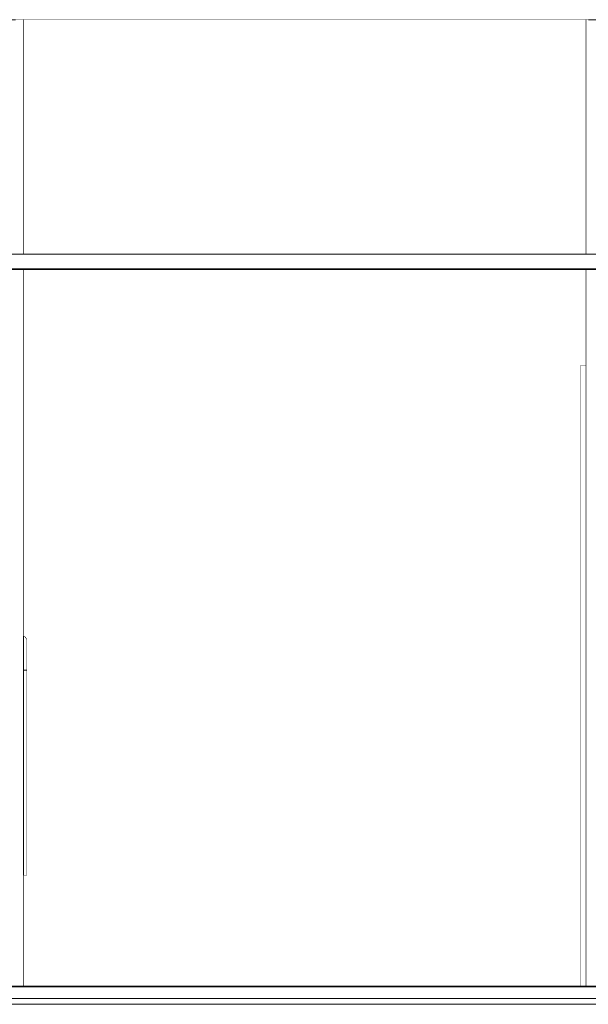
# Model space of a CAD drawing. Header units: millimetres. Extents: x -30280 to 309309, y -17460 to 4378.
# Tile 636 of 656: x 181557 to 183497, y -13520 to -10160. Entities that reach past the tile are written whole.
import ezdxf

# ---------------------------------------------------------------- set-up
doc = ezdxf.new("R2010")
doc.units = ezdxf.units.MM
doc.header["$MEASUREMENT"] = 0
doc.linetypes.add('Wipeout_Contour', pattern=[1000, 0, -1000])
for name, color, linetype in [('10_ESTR_Fotjats', 7, 'Continuous'), ('14_PAV_Paviment existent', 7, 'Continuous'), ('Nuevo_07_CR_Cel Ras pladur', 7, 'Continuous'), ('Nuevo_07_CR_Cel Ras_lames', 7, 'Continuous'), ('Nuevo_08_E_Envans secs', 7, 'Continuous'), ('Nuevo_09_EI_Mobiliari general', 7, 'Continuous'), ('Nuevo_Puertas Archicad', 7, 'Continuous')]:
    doc.layers.add(name, color=color, linetype=linetype)
for name, color, linetype, lineweight in [('10_ESTR_Fotjats_Pluma_Nº__1', 7, 'Continuous', 5), ('14_PAV_Paviment existent_Pluma_Nº__29', 7, 'Continuous', 20), ('Nuevo_07_CR_Cel Ras pladur_Pluma_Nº__1', 7, 'Continuous', 5), ('Nuevo_07_CR_Cel Ras_lames_Pluma_Nº__1', 7, 'Continuous', 5), ('Nuevo_08_E_Envans secs_Pluma_Nº__47', 7, 'Continuous', 20), ('Nuevo_Puertas Archicad_Pluma_Nº__1', 7, 'Continuous', 5)]:
    doc.layers.add(name, color=color, linetype=linetype, lineweight=lineweight)
doc.layers.add('Nuevo_09_EI_Mobiliari general_Pluma_Nº__82', color=7, linetype='Continuous', lineweight=5, true_color=0xaaaaaa)

# ---------------------------------------------------------------- blocks, each defined once
blk = doc.blocks.new('Elem Sección_11_5', base_point=(181934.4, -13460))
at = {"layer": '10_ESTR_Fotjats_Pluma_Nº__1', "color": 7, "linetype": 'Continuous', "lineweight": 5}
for p, q in [((211190.4, -13500), (173577.4, -13500)), ((211190.4, -13520), (173577.4, -13520))]:
    blk.add_line(p, q, dxfattribs=at)
blk = doc.blocks.new('Elem Sección_52_5', base_point=(181934.4, -13460))
at = {"layer": '10_ESTR_Fotjats_Pluma_Nº__1', "color": 7, "linetype": 'Continuous', "lineweight": 5}
blk.add_line((200695.5, -10160), (173577.4, -10160), dxfattribs=at)
blk = doc.blocks.new('Elem Sección_90_5', base_point=(181934.4, -13460))
at = {"color": 254, "linetype": 'Wipeout_Contour', "lineweight": 0, "ltscale": 728097.603688}
blk.add_wipeout([(181582, -13080), (181582, -12380), (181574.7, -12380), (181574.7, -13080)], dxfattribs=at).dxf.layer = 'Nuevo_09_EI_Mobiliari general'
at = {"color": 254, "linetype": 'Wipeout_Contour', "lineweight": 0, "ltscale": 728074.651216}
blk.add_wipeout([(181570.5, -12380), (181570.5, -13080), (181574.7, -13080), (181574.7, -12380)], dxfattribs=at).dxf.layer = 'Nuevo_09_EI_Mobiliari general'
at = {"layer": 'Nuevo_09_EI_Mobiliari general_Pluma_Nº__82', "color": 253, "linetype": 'Continuous', "lineweight": 5, "true_color": 0xaaaaaa}
for p, q in [((181574.7, -13080), (181570.5, -13080)), ((181582, -13080), (181574.7, -13080))]:
    blk.add_line(p, q, dxfattribs=at)
at = {"color": 254, "linetype": 'Wipeout_Contour', "lineweight": 0, "ltscale": 727989.038117}
blk.add_wipeout([(181582, -12304.9), (181574.7, -12297.8), (181574.7, -12380), (181582, -12380)], dxfattribs=at).dxf.layer = 'Nuevo_09_EI_Mobiliari general'
at = {"color": 254, "linetype": 'Wipeout_Contour', "lineweight": 0, "ltscale": 727973.979414}
blk.add_wipeout([(181574.7, -12263.8), (181574.7, -12297.8), (181582, -12304.9), (181582, -12273.8)], dxfattribs=at).dxf.layer = 'Nuevo_09_EI_Mobiliari general'
at = {"color": 254, "linetype": 'Wipeout_Contour', "lineweight": 0, "ltscale": 727965.53342}
blk.add_wipeout([(181574.7, -12297.8), (181570.5, -12296.8), (181570.5, -12380), (181574.7, -12380)], dxfattribs=at).dxf.layer = 'Nuevo_09_EI_Mobiliari general'
at = {"layer": 'Nuevo_09_EI_Mobiliari general_Pluma_Nº__82', "color": 253, "linetype": 'Continuous', "lineweight": 5, "true_color": 0xaaaaaa}
for p, q in [((181574.7, -12380), (181570.5, -12380)), ((181582, -12380), (181574.7, -12380)), ((181582, -13080), (181582, -12380))]:
    blk.add_line(p, q, dxfattribs=at)
at = {"color": 254, "linetype": 'Wipeout_Contour', "lineweight": 0, "ltscale": 727949.708283}
blk.add_wipeout([(181570.5, -12262.4), (181570.5, -12296.8), (181574.7, -12297.8), (181574.7, -12263.8)], dxfattribs=at).dxf.layer = 'Nuevo_09_EI_Mobiliari general'
at = {"layer": 'Nuevo_09_EI_Mobiliari general_Pluma_Nº__82', "color": 253, "linetype": 'Continuous', "lineweight": 5, "true_color": 0xaaaaaa}
for p, q in [((181574.7, -12263.8), (181570.5, -12262.4)), ((181582, -12273.8), (181574.7, -12263.8)), ((181582, -12304.9), (181582, -12273.8)), ((181582, -12380), (181582, -12304.9))]:
    blk.add_line(p, q, dxfattribs=at)
blk = doc.blocks.new('Elem Sección_104_5', base_point=(181934.4, -13460))
at = {"color": 254, "linetype": 'Wipeout_Contour', "lineweight": 0, "ltscale": 735190.211066}
blk.add_wipeout([(183490.5, -10960), (183496.5, -10960), (183496.5, -10160), (183490.5, -10160)], dxfattribs=at).dxf.layer = 'Nuevo_08_E_Envans secs'
at = {"color": 254, "linetype": 'Wipeout_Contour', "lineweight": 0, "ltscale": 735620.148263}
blk.add_wipeout([(183490.5, -13458), (183496.5, -13458), (183496.5, -11013), (183490.5, -11013)], dxfattribs=at).dxf.layer = 'Nuevo_08_E_Envans secs'
at = {"layer": 'Nuevo_08_E_Envans secs_Pluma_Nº__47', "color": 7, "linetype": 'Continuous', "lineweight": 20}
for p, q in [((183490.5, -10960), (183490.5, -10160)), ((183490.5, -13458), (183490.5, -11013))]:
    blk.add_line(p, q, dxfattribs=at)
blk = doc.blocks.new('Elem Sección_132_5', base_point=(181934.4, -13460))
at = {"color": 254, "linetype": 'Wipeout_Contour', "lineweight": 0, "ltscale": 735171.812175}
blk.add_wipeout([(183490.5, -10160), (183487.3, -10160), (183487.3, -10960), (183490.5, -10960)], dxfattribs=at).dxf.layer = 'Nuevo_08_E_Envans secs'
at = {"color": 254, "linetype": 'Wipeout_Contour', "lineweight": 0, "ltscale": 735601.760297}
blk.add_wipeout([(183490.5, -11013), (183487.3, -11013), (183487.3, -13458), (183490.5, -13458)], dxfattribs=at).dxf.layer = 'Nuevo_08_E_Envans secs'
at = {"layer": 'Nuevo_08_E_Envans secs_Pluma_Nº__47', "color": 7, "linetype": 'Continuous', "lineweight": 20}
for p, q in [((183487.3, -10960), (183487.3, -10160)), ((183487.3, -13458), (183487.3, -11013))]:
    blk.add_line(p, q, dxfattribs=at)
blk = doc.blocks.new('Elem Sección_133_5', base_point=(181934.4, -13460))
at = {"color": 254, "linetype": 'Wipeout_Contour', "lineweight": 0, "ltscale": 727457.160953}
blk.add_wipeout([(181543.5, -10960), (181570.5, -10960), (181570.5, -10160), (181543.5, -10160)], dxfattribs=at).dxf.layer = 'Nuevo_08_E_Envans secs'
at = {"color": 254, "linetype": 'Wipeout_Contour', "lineweight": 0, "ltscale": 727891.664571}
blk.add_wipeout([(181543.5, -11013), (181543.5, -13458), (181570.5, -13458), (181570.5, -11013)], dxfattribs=at).dxf.layer = 'Nuevo_08_E_Envans secs'
at = {"color": 254, "linetype": 'Wipeout_Contour', "lineweight": 0, "ltscale": 718459.167779}
blk.add_wipeout([(179190.5, -11410), (179171.5, -11410), (179171.5, -13458), (179190.5, -13458)], dxfattribs=at).dxf.layer = 'Nuevo_08_E_Envans secs'
at = {"layer": 'Nuevo_08_E_Envans secs_Pluma_Nº__47', "color": 7, "linetype": 'Continuous', "lineweight": 20}
for p, q in [((181570.5, -10960), (181570.5, -10160)), ((181570.5, -13458), (181570.5, -11013))]:
    blk.add_line(p, q, dxfattribs=at)
at = {"color": 254, "linetype": 'Wipeout_Contour', "lineweight": 0, "ltscale": 3039646.605587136}
blk.add_wipeout([(178207.6, -11410), (178207.6, -12860), (178234.2, -12860), (178234.2, -12473.8), (178241.5, -12463.8), (178253.3, -12460), (178265, -12463.8), (178272.3, -12473.8), (178272.3, -12580), (178272.3, -13080), (178271.5, -13080), (178234.2, -13080), (178234.2, -13070), (178207.6, -13070), (178207.6, -13458), (179171.5, -13458), (179171.5, -11410)], dxfattribs=at).dxf.layer = 'Nuevo_08_E_Envans secs'
at = {"color": 254, "linetype": 'Wipeout_Contour', "lineweight": 0, "ltscale": 718688.612687}
blk.add_wipeout([(179203.5, -13458), (179273.5, -13458), (179273.5, -11410), (179203.5, -11410)], dxfattribs=at).dxf.layer = 'Nuevo_08_E_Envans secs'
at = {"layer": 'Nuevo_08_E_Envans secs_Pluma_Nº__47', "color": 7, "linetype": 'Continuous', "lineweight": 20}
blk.add_line((179171.5, -13458), (179171.5, -11410), dxfattribs=at)
at = {"color": 254, "linetype": 'Wipeout_Contour', "lineweight": 0, "ltscale": 718523.013212}
blk.add_wipeout([(179190.5, -13458), (179203.5, -13458), (179203.5, -11410), (179190.5, -11410)], dxfattribs=at).dxf.layer = 'Nuevo_08_E_Envans secs'
at = {"color": 254, "linetype": 'Wipeout_Contour', "lineweight": 0, "ltscale": 718918.057753}
blk.add_wipeout([(179286.5, -13458), (179305.5, -13458), (179305.5, -11410), (179286.5, -11410)], dxfattribs=at).dxf.layer = 'Nuevo_08_E_Envans secs'
at = {"layer": 'Nuevo_08_E_Envans secs_Pluma_Nº__47', "color": 7, "linetype": 'Continuous', "lineweight": 20}
for p, q in [((179177.5, -13458), (179177.5, -11410)), ((179190.5, -13458), (179190.5, -11410)), ((179203.5, -13458), (179203.5, -11410))]:
    blk.add_line(p, q, dxfattribs=at)
at = {"color": 254, "linetype": 'Wipeout_Contour', "lineweight": 0, "ltscale": 718854.211928}
blk.add_wipeout([(179273.5, -13458), (179286.5, -13458), (179286.5, -11410), (179273.5, -11410)], dxfattribs=at).dxf.layer = 'Nuevo_08_E_Envans secs'
at = {"color": 254, "linetype": 'Wipeout_Contour', "lineweight": 0, "ltscale": 719758.198484}
blk.add_wipeout([(179707.6, -11410), (179305.5, -11410), (179305.5, -13458), (179707.6, -13458)], dxfattribs=at).dxf.layer = 'Nuevo_08_E_Envans secs'
at = {"layer": 'Nuevo_08_E_Envans secs_Pluma_Nº__47', "color": 7, "linetype": 'Continuous', "lineweight": 20}
for p, q in [((179273.5, -11410), (179273.5, -13458)), ((179286.5, -11410), (179286.5, -13458)), ((179299.5, -11410), (179299.5, -13458)), ((179305.5, -11410), (179305.5, -13458))]:
    blk.add_line(p, q, dxfattribs=at)
blk = doc.blocks.new('Elem Sección_134_5', base_point=(181934.4, -13460))
at = {"color": 254, "linetype": 'Wipeout_Contour', "lineweight": 0, "ltscale": 735600.36613}
blk.add_wipeout([(183470, -11338), (183470, -13458), (183487.3, -13458), (183487.3, -11338)], dxfattribs=at).dxf.layer = 'Nuevo_Puertas Archicad'
at = {"layer": 'Nuevo_Puertas Archicad_Pluma_Nº__1', "color": 7, "linetype": 'Continuous', "lineweight": 5}
for q in [(183470, -13458), (183487.3, -11338)]:
    blk.add_line((183470, -11338), q, dxfattribs=at)
blk = doc.blocks.new('Elem Sección_142_5', base_point=(181934.4, -13460))
at = {"color": 254, "linetype": 'Wipeout_Contour', "lineweight": 0, "ltscale": 731338.232198}
blk.add_wipeout([(181570.5, -10960), (183487.3, -10960), (183487.3, -10160), (181570.5, -10160)], dxfattribs=at).dxf.layer = 'Nuevo_08_E_Envans secs'
at = {"color": 254, "linetype": 'Wipeout_Contour', "lineweight": 0, "ltscale": 2009474.402778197}
blk.add_wipeout([(181570.5, -12262.4), (181574.7, -12263.8), (181582, -12273.8), (181582, -13080), (181570.5, -13080), (181570.5, -13458), (183470, -13458), (183470, -11338), (183487.3, -11338), (183487.3, -11013), (181570.5, -11013)], dxfattribs=at).dxf.layer = 'Nuevo_08_E_Envans secs'
blk = doc.blocks.new('Elem Sección_143_5', base_point=(181934.4, -13460))
at = {"layer": 'Nuevo_07_CR_Cel Ras pladur_Pluma_Nº__1', "color": 7, "linetype": 'Continuous', "lineweight": 5}
blk.add_line((200695.5, -11013), (176163.5, -11013), dxfattribs=at)
at = {"layer": 'Nuevo_07_CR_Cel Ras pladur_Pluma_Nº__1', "color": 7, "linetype": 'Continuous', "lineweight": 5, "flags": 128}
blk.add_lwpolyline([(183596.1, -10960), (183296.1, -10960), (182996.1, -10960), (182696.1, -10960), (182396.1, -10960), (182096.1, -10960), (181796.1, -10960), (181496.1, -10960), (181196.1, -10960), (180896.1, -10960), (180596.1, -10960), (180296.1, -10960), (179996.1, -10960), (179696.1, -10960), (179396.1, -10960), (179096.1, -10960), (178796.1, -10960), (178496.1, -10960)], dxfattribs=at)
blk = doc.blocks.new('Elem Sección_315_5', base_point=(181934.4, -13460))
at = {"layer": 'Nuevo_07_CR_Cel Ras_lames_Pluma_Nº__1', "color": 7, "linetype": 'Continuous', "lineweight": 5}
blk.add_line((183596.1, -11010), (183296.1, -11010), dxfattribs=at)
blk = doc.blocks.new('Elem Sección_316_5', base_point=(181934.4, -13460))
at = {"layer": 'Nuevo_07_CR_Cel Ras_lames_Pluma_Nº__1', "color": 7, "linetype": 'Continuous', "lineweight": 5}
blk.add_line((183296.1, -11010), (182996.1, -11010), dxfattribs=at)
blk = doc.blocks.new('Elem Sección_317_5', base_point=(181934.4, -13460))
at = {"layer": 'Nuevo_07_CR_Cel Ras_lames_Pluma_Nº__1', "color": 7, "linetype": 'Continuous', "lineweight": 5}
blk.add_line((182996.1, -11010), (182696.1, -11010), dxfattribs=at)
blk = doc.blocks.new('Elem Sección_318_5', base_point=(181934.4, -13460))
at = {"layer": 'Nuevo_07_CR_Cel Ras_lames_Pluma_Nº__1', "color": 7, "linetype": 'Continuous', "lineweight": 5}
blk.add_line((182696.1, -11010), (182396.1, -11010), dxfattribs=at)
blk = doc.blocks.new('Elem Sección_319_5', base_point=(181934.4, -13460))
at = {"layer": 'Nuevo_07_CR_Cel Ras_lames_Pluma_Nº__1', "color": 7, "linetype": 'Continuous', "lineweight": 5}
blk.add_line((182396.1, -11010), (182096.1, -11010), dxfattribs=at)
blk = doc.blocks.new('Elem Sección_320_5', base_point=(181934.4, -13460))
at = {"layer": 'Nuevo_07_CR_Cel Ras_lames_Pluma_Nº__1', "color": 7, "linetype": 'Continuous', "lineweight": 5}
blk.add_line((182096.1, -11010), (181796.1, -11010), dxfattribs=at)
blk = doc.blocks.new('Elem Sección_321_5', base_point=(181934.4, -13460))
at = {"layer": 'Nuevo_07_CR_Cel Ras_lames_Pluma_Nº__1', "color": 7, "linetype": 'Continuous', "lineweight": 5}
blk.add_line((181796.1, -11010), (181496.1, -11010), dxfattribs=at)
blk = doc.blocks.new('Elem Sección_474_5', base_point=(181934.4, -13460))
at = {"layer": '14_PAV_Paviment existent_Pluma_Nº__29', "color": 7, "linetype": 'Continuous', "lineweight": 20}
for p, q in [((200695.5, -13458), (176175.5, -13458)), ((200695.5, -13460), (176175.5, -13460))]:
    blk.add_line(p, q, dxfattribs=at)

msp = doc.modelspace()

# ---------------------------------------------------------------- block references
at = {"layer": '10_ESTR_Fotjats', "lineweight": 0}
for name in ['Elem Sección_52_5', 'Elem Sección_11_5']:
    msp.add_blockref(name, (181934.4, -13460), dxfattribs=at)
at = {"layer": 'Nuevo_09_EI_Mobiliari general', "lineweight": 0}
msp.add_blockref('Elem Sección_90_5', (181934.4, -13460), dxfattribs=at)

# ---------------------------------------------------------------- next in the draw order: block references
at = {"layer": 'Nuevo_08_E_Envans secs', "lineweight": 0}
for name in ['Elem Sección_133_5', 'Elem Sección_104_5']:
    msp.add_blockref(name, (181934.4, -13460), dxfattribs=at)

# ---------------------------------------------------------------- next in the draw order: block references
msp.add_blockref('Elem Sección_132_5', (181934.4, -13460), dxfattribs=at)

# ---------------------------------------------------------------- next in the draw order: block references
at = {"layer": 'Nuevo_Puertas Archicad', "lineweight": 0}
msp.add_blockref('Elem Sección_134_5', (181934.4, -13460), dxfattribs=at)

# ---------------------------------------------------------------- next in the draw order: block references
at = {"layer": 'Nuevo_08_E_Envans secs', "lineweight": 0}
msp.add_blockref('Elem Sección_142_5', (181934.4, -13460), dxfattribs=at)

# ---------------------------------------------------------------- next in the draw order: block references
at = {"layer": '14_PAV_Paviment existent', "lineweight": 0}
msp.add_blockref('Elem Sección_474_5', (181934.4, -13460), dxfattribs=at)
at = {"layer": 'Nuevo_07_CR_Cel Ras pladur', "lineweight": 0}
msp.add_blockref('Elem Sección_143_5', (181934.4, -13460), dxfattribs=at)

# ---------------------------------------------------------------- next in the draw order: block references
at = {"layer": 'Nuevo_07_CR_Cel Ras_lames', "lineweight": 0}
for name in ['Elem Sección_321_5', 'Elem Sección_320_5', 'Elem Sección_319_5', 'Elem Sección_318_5', 'Elem Sección_317_5', 'Elem Sección_316_5', 'Elem Sección_315_5']:
    msp.add_blockref(name, (181934.4, -13460), dxfattribs=at)

doc.saveas('drawing.dxf')
